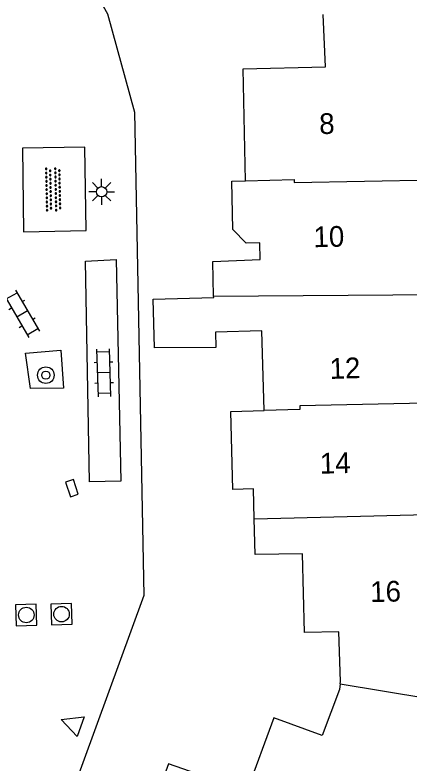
# Model space of a CAD drawing. Extents: x 131000 to 133013, y 393000 to 396501.
# Drawn here: x 131775.83 to 131794.87, y 395401.13 to 395437.26 of the extents above; entities that cross this region are included whole.
import ezdxf

# ---------------------------------------------------------------- set-up
doc = ezdxf.new("R2010")
doc.units = 0
for name, color, linetype in [('gg-anno-huisnummerreeks BGT', 7, 'Continuous'), ('gg-bbg-hoofdgebouw', 7, 'Continuous'), ('gg-bbg-tussenscheiding', 7, 'Continuous'), ('gg-knt-verharding', 7, 'Continuous'), ('gg-knt-verharding nz', 7, 'Continuous'), ('gt-symb-boom', 7, 'Continuous'), ('gt-symb-klinker verharding', 7, 'Continuous'), ('gt-symb-kolk', 7, 'Continuous'), ('gt-symb-lichtmast', 7, 'Continuous'), ('gt-symb-overige verharding', 7, 'Continuous'), ('gt-symb-rioolschacht', 7, 'Continuous'), ('gt-symb-waterafsluiter', 7, 'Continuous')]:
    doc.layers.add(name, color=color, linetype=linetype)

# ---------------------------------------------------------------- blocks, each defined once
blk = doc.blocks.new('gt0-BOOM')
at = {"layer": 'gt-symb-boom'}
for radius in [0.4, 0.2]:
    blk.add_circle((0, 0), radius, dxfattribs=at)
blk = doc.blocks.new('gt0-KL1')
at = {"layer": 'gt-symb-klinker verharding'}
for p, q in [((-0.5, 0.3), (-0.5, 0.45)), ((0.5, 0.3), (0.5, 0.45)), ((-1.15, 0.3), (1.15, 0.3)), ((-1, -0.3), (-1, 0.3)), ((0, -0.3), (0, 0.3)), ((1, -0.3), (1, 0.3)), ((-1.15, -0.3), (1.15, -0.3)), ((-0.5, -0.45), (-0.5, -0.3)), ((0.5, -0.45), (0.5, -0.3))]:
    blk.add_line(p, q, dxfattribs=at)
blk = doc.blocks.new('gt0-LMAST')
at = {"layer": 'gt-symb-lichtmast'}
for p, q in [((-0.182, 0.173), (-0.447, 0.438)), ((-0.005, 0.246), (-0.005, 0.621)), ((0.172, 0.173), (0.437, 0.438)), ((-0.255, -0.004), (-0.63, -0.004)), ((-0.182, -0.181), (-0.447, -0.446)), ((-0.005, -0.254), (-0.005, -0.629)), ((0.437, -0.446), (0.172, -0.181)), ((0.245, -0.004), (0.62, -0.004))]:
    blk.add_line(p, q, dxfattribs=at)
blk.add_circle((-0.005, -0.004), 0.25, dxfattribs=at)
blk = doc.blocks.new('gt0-OVH')
at = {"layer": 'gt-symb-overige verharding'}
for points in [[(-0.972, 0.298), (-0.967, 0.308), (-0.965, 0.319), (-0.966, 0.33), (-0.971, 0.34), (-0.978, 0.348), (-0.988, 0.353), (-0.999, 0.355), (-1.01, 0.354), (-1.02, 0.349), (-1.028, 0.342), (-1.033, 0.332), (-1.035, 0.321), (-1.034, 0.31), (-1.029, 0.3), (-1.022, 0.292), (-1.012, 0.287), (-1.001, 0.285), (-0.99, 0.286), (-0.98, 0.291)], [(-0.872, 0.106), (-0.867, 0.116), (-0.865, 0.126), (-0.866, 0.137), (-0.871, 0.147), (-0.878, 0.156), (-0.888, 0.161), (-0.899, 0.163), (-0.91, 0.162), (-0.92, 0.157), (-0.928, 0.15), (-0.933, 0.14), (-0.935, 0.129), (-0.934, 0.118), (-0.929, 0.108), (-0.922, 0.1), (-0.912, 0.095), (-0.901, 0.092), (-0.89, 0.094), (-0.88, 0.098)], [(-0.772, 0.298), (-0.767, 0.308), (-0.765, 0.319), (-0.766, 0.33), (-0.771, 0.34), (-0.778, 0.348), (-0.788, 0.353), (-0.799, 0.355), (-0.81, 0.354), (-0.82, 0.349), (-0.828, 0.342), (-0.833, 0.332), (-0.835, 0.321), (-0.834, 0.31), (-0.829, 0.3), (-0.822, 0.292), (-0.812, 0.287), (-0.801, 0.285), (-0.79, 0.286), (-0.78, 0.291)], [(-0.672, 0.106), (-0.667, 0.116), (-0.665, 0.126), (-0.666, 0.137), (-0.671, 0.147), (-0.678, 0.156), (-0.688, 0.161), (-0.699, 0.163), (-0.71, 0.162), (-0.72, 0.157), (-0.728, 0.15), (-0.733, 0.14), (-0.735, 0.129), (-0.734, 0.118), (-0.729, 0.108), (-0.722, 0.1), (-0.712, 0.095), (-0.701, 0.092), (-0.69, 0.094), (-0.68, 0.098)], [(-0.572, 0.298), (-0.567, 0.308), (-0.565, 0.319), (-0.566, 0.33), (-0.571, 0.34), (-0.578, 0.348), (-0.588, 0.353), (-0.599, 0.355), (-0.61, 0.354), (-0.62, 0.349), (-0.628, 0.342), (-0.633, 0.332), (-0.635, 0.321), (-0.634, 0.31), (-0.629, 0.3), (-0.622, 0.292), (-0.612, 0.287), (-0.601, 0.285), (-0.59, 0.286), (-0.58, 0.291)], [(-0.472, 0.106), (-0.467, 0.116), (-0.465, 0.126), (-0.466, 0.137), (-0.471, 0.147), (-0.478, 0.156), (-0.488, 0.161), (-0.499, 0.163), (-0.51, 0.162), (-0.52, 0.157), (-0.528, 0.15), (-0.533, 0.14), (-0.535, 0.129), (-0.534, 0.118), (-0.529, 0.108), (-0.522, 0.1), (-0.512, 0.095), (-0.501, 0.092), (-0.49, 0.094), (-0.48, 0.098)], [(-0.372, 0.298), (-0.367, 0.308), (-0.365, 0.319), (-0.366, 0.33), (-0.371, 0.34), (-0.378, 0.348), (-0.388, 0.353), (-0.399, 0.355), (-0.41, 0.354), (-0.42, 0.349), (-0.428, 0.342), (-0.433, 0.332), (-0.435, 0.321), (-0.434, 0.31), (-0.429, 0.3), (-0.422, 0.292), (-0.412, 0.287), (-0.401, 0.285), (-0.39, 0.286), (-0.38, 0.291)], [(-0.272, 0.106), (-0.267, 0.116), (-0.265, 0.126), (-0.266, 0.137), (-0.271, 0.147), (-0.278, 0.156), (-0.288, 0.161), (-0.299, 0.163), (-0.31, 0.162), (-0.32, 0.157), (-0.328, 0.15), (-0.333, 0.14), (-0.335, 0.129), (-0.334, 0.118), (-0.329, 0.108), (-0.322, 0.1), (-0.312, 0.095), (-0.301, 0.092), (-0.29, 0.094), (-0.28, 0.098)], [(-0.172, 0.298), (-0.167, 0.308), (-0.165, 0.319), (-0.166, 0.33), (-0.171, 0.34), (-0.178, 0.348), (-0.188, 0.353), (-0.199, 0.355), (-0.21, 0.354), (-0.22, 0.349), (-0.228, 0.342), (-0.233, 0.332), (-0.235, 0.321), (-0.234, 0.31), (-0.229, 0.3), (-0.222, 0.292), (-0.212, 0.287), (-0.201, 0.285), (-0.19, 0.286), (-0.18, 0.291)], [(-0.072, 0.106), (-0.067, 0.116), (-0.065, 0.126), (-0.066, 0.137), (-0.071, 0.147), (-0.078, 0.156), (-0.088, 0.161), (-0.099, 0.163), (-0.11, 0.162), (-0.12, 0.157), (-0.128, 0.15), (-0.133, 0.14), (-0.135, 0.129), (-0.134, 0.118), (-0.129, 0.108), (-0.122, 0.1), (-0.112, 0.095), (-0.101, 0.092), (-0.09, 0.094), (-0.08, 0.098)], [(0.028, 0.298), (0.033, 0.308), (0.035, 0.319), (0.034, 0.33), (0.029, 0.34), (0.022, 0.348), (0.012, 0.353), (0.001, 0.355), (-0.01, 0.354), (-0.02, 0.349), (-0.028, 0.342), (-0.033, 0.332), (-0.035, 0.321), (-0.034, 0.31), (-0.029, 0.3), (-0.022, 0.292), (-0.012, 0.287), (-0.001, 0.285), (0.01, 0.286), (0.02, 0.291)], [(0.128, 0.106), (0.133, 0.116), (0.135, 0.126), (0.134, 0.137), (0.129, 0.147), (0.122, 0.156), (0.112, 0.161), (0.101, 0.163), (0.09, 0.162), (0.08, 0.157), (0.072, 0.15), (0.067, 0.14), (0.065, 0.129), (0.066, 0.118), (0.071, 0.108), (0.078, 0.1), (0.088, 0.095), (0.099, 0.092), (0.11, 0.094), (0.12, 0.098)], [(0.228, 0.298), (0.233, 0.308), (0.235, 0.319), (0.234, 0.33), (0.229, 0.34), (0.222, 0.348), (0.212, 0.353), (0.201, 0.355), (0.19, 0.354), (0.18, 0.349), (0.172, 0.342), (0.167, 0.332), (0.165, 0.321), (0.166, 0.31), (0.171, 0.3), (0.178, 0.292), (0.188, 0.287), (0.199, 0.285), (0.21, 0.286), (0.22, 0.291)], [(0.328, 0.106), (0.333, 0.116), (0.335, 0.126), (0.334, 0.137), (0.329, 0.147), (0.322, 0.156), (0.312, 0.161), (0.301, 0.163), (0.29, 0.162), (0.28, 0.157), (0.272, 0.15), (0.267, 0.14), (0.265, 0.129), (0.266, 0.118), (0.271, 0.108), (0.278, 0.1), (0.288, 0.095), (0.299, 0.092), (0.31, 0.094), (0.32, 0.098)], [(0.428, 0.298), (0.433, 0.308), (0.435, 0.319), (0.434, 0.33), (0.429, 0.34), (0.422, 0.348), (0.412, 0.353), (0.401, 0.355), (0.39, 0.354), (0.38, 0.349), (0.372, 0.342), (0.367, 0.332), (0.365, 0.321), (0.366, 0.31), (0.371, 0.3), (0.378, 0.292), (0.388, 0.287), (0.399, 0.285), (0.41, 0.286), (0.42, 0.291)], [(0.528, 0.106), (0.533, 0.116), (0.535, 0.126), (0.534, 0.137), (0.529, 0.147), (0.522, 0.156), (0.512, 0.161), (0.501, 0.163), (0.49, 0.162), (0.48, 0.157), (0.472, 0.15), (0.467, 0.14), (0.465, 0.129), (0.466, 0.118), (0.471, 0.108), (0.478, 0.1), (0.488, 0.095), (0.499, 0.092), (0.51, 0.094), (0.52, 0.098)], [(0.628, 0.298), (0.633, 0.308), (0.635, 0.319), (0.634, 0.33), (0.629, 0.34), (0.622, 0.348), (0.612, 0.353), (0.601, 0.355), (0.59, 0.354), (0.58, 0.349), (0.572, 0.342), (0.567, 0.332), (0.565, 0.321), (0.566, 0.31), (0.571, 0.3), (0.578, 0.292), (0.588, 0.287), (0.599, 0.285), (0.61, 0.286), (0.62, 0.291)], [(0.728, 0.106), (0.733, 0.116), (0.735, 0.126), (0.734, 0.137), (0.729, 0.147), (0.722, 0.156), (0.712, 0.161), (0.701, 0.163), (0.69, 0.162), (0.68, 0.157), (0.672, 0.15), (0.667, 0.14), (0.665, 0.129), (0.666, 0.118), (0.671, 0.108), (0.678, 0.1), (0.688, 0.095), (0.699, 0.092), (0.71, 0.094), (0.72, 0.098)], [(0.828, 0.298), (0.833, 0.308), (0.835, 0.319), (0.834, 0.33), (0.829, 0.34), (0.822, 0.348), (0.812, 0.353), (0.801, 0.355), (0.79, 0.354), (0.78, 0.349), (0.772, 0.342), (0.767, 0.332), (0.765, 0.321), (0.766, 0.31), (0.771, 0.3), (0.778, 0.292), (0.788, 0.287), (0.799, 0.285), (0.81, 0.286), (0.82, 0.291)], [(0.928, 0.106), (0.933, 0.116), (0.935, 0.126), (0.934, 0.137), (0.929, 0.147), (0.922, 0.156), (0.912, 0.161), (0.901, 0.163), (0.89, 0.162), (0.88, 0.157), (0.872, 0.15), (0.867, 0.14), (0.865, 0.129), (0.866, 0.118), (0.871, 0.108), (0.878, 0.1), (0.888, 0.095), (0.899, 0.092), (0.91, 0.094), (0.92, 0.098)], [(1.028, 0.298), (1.033, 0.308), (1.035, 0.319), (1.034, 0.33), (1.029, 0.34), (1.022, 0.348), (1.012, 0.353), (1.001, 0.355), (0.99, 0.354), (0.98, 0.349), (0.972, 0.342), (0.967, 0.332), (0.965, 0.321), (0.966, 0.31), (0.971, 0.3), (0.978, 0.292), (0.988, 0.287), (0.999, 0.285), (1.01, 0.286), (1.02, 0.291)], [(-0.972, -0.142), (-0.967, -0.132), (-0.965, -0.121), (-0.966, -0.11), (-0.971, -0.1), (-0.978, -0.092), (-0.988, -0.087), (-0.999, -0.085), (-1.01, -0.086), (-1.02, -0.091), (-1.028, -0.098), (-1.033, -0.108), (-1.035, -0.119), (-1.034, -0.13), (-1.029, -0.14), (-1.022, -0.148), (-1.012, -0.153), (-1.001, -0.155), (-0.99, -0.154), (-0.98, -0.149)], [(-0.872, -0.334), (-0.867, -0.324), (-0.865, -0.314), (-0.866, -0.303), (-0.871, -0.293), (-0.878, -0.284), (-0.888, -0.279), (-0.899, -0.277), (-0.91, -0.278), (-0.92, -0.283), (-0.928, -0.29), (-0.933, -0.3), (-0.935, -0.311), (-0.934, -0.322), (-0.929, -0.332), (-0.922, -0.34), (-0.912, -0.345), (-0.901, -0.348), (-0.89, -0.346), (-0.88, -0.342)], [(-0.772, -0.142), (-0.767, -0.132), (-0.765, -0.121), (-0.766, -0.11), (-0.771, -0.1), (-0.778, -0.092), (-0.788, -0.087), (-0.799, -0.085), (-0.81, -0.086), (-0.82, -0.091), (-0.828, -0.098), (-0.833, -0.108), (-0.835, -0.119), (-0.834, -0.13), (-0.829, -0.14), (-0.822, -0.148), (-0.812, -0.153), (-0.801, -0.155), (-0.79, -0.154), (-0.78, -0.149)], [(-0.672, -0.334), (-0.667, -0.324), (-0.665, -0.314), (-0.666, -0.303), (-0.671, -0.293), (-0.678, -0.284), (-0.688, -0.279), (-0.699, -0.277), (-0.71, -0.278), (-0.72, -0.283), (-0.728, -0.29), (-0.733, -0.3), (-0.735, -0.311), (-0.734, -0.322), (-0.729, -0.332), (-0.722, -0.34), (-0.712, -0.345), (-0.701, -0.348), (-0.69, -0.346), (-0.68, -0.342)], [(-0.572, -0.142), (-0.567, -0.132), (-0.565, -0.121), (-0.566, -0.11), (-0.571, -0.1), (-0.578, -0.092), (-0.588, -0.087), (-0.599, -0.085), (-0.61, -0.086), (-0.62, -0.091), (-0.628, -0.098), (-0.633, -0.108), (-0.635, -0.119), (-0.634, -0.13), (-0.629, -0.14), (-0.622, -0.148), (-0.612, -0.153), (-0.601, -0.155), (-0.59, -0.154), (-0.58, -0.149)], [(-0.472, -0.334), (-0.467, -0.324), (-0.465, -0.314), (-0.466, -0.303), (-0.471, -0.293), (-0.478, -0.284), (-0.488, -0.279), (-0.499, -0.277), (-0.51, -0.278), (-0.52, -0.283), (-0.528, -0.29), (-0.533, -0.3), (-0.535, -0.311), (-0.534, -0.322), (-0.529, -0.332), (-0.522, -0.34), (-0.512, -0.345), (-0.501, -0.348), (-0.49, -0.346), (-0.48, -0.342)], [(-0.372, -0.142), (-0.367, -0.132), (-0.365, -0.121), (-0.366, -0.11), (-0.371, -0.1), (-0.378, -0.092), (-0.388, -0.087), (-0.399, -0.085), (-0.41, -0.086), (-0.42, -0.091), (-0.428, -0.098), (-0.433, -0.108), (-0.435, -0.119), (-0.434, -0.13), (-0.429, -0.14), (-0.422, -0.148), (-0.412, -0.153), (-0.401, -0.155), (-0.39, -0.154), (-0.38, -0.149)], [(-0.272, -0.334), (-0.267, -0.324), (-0.265, -0.314), (-0.266, -0.303), (-0.271, -0.293), (-0.278, -0.284), (-0.288, -0.279), (-0.299, -0.277), (-0.31, -0.278), (-0.32, -0.283), (-0.328, -0.29), (-0.333, -0.3), (-0.335, -0.311), (-0.334, -0.322), (-0.329, -0.332), (-0.322, -0.34), (-0.312, -0.345), (-0.301, -0.348), (-0.29, -0.346), (-0.28, -0.342)], [(-0.172, -0.142), (-0.167, -0.132), (-0.165, -0.121), (-0.166, -0.11), (-0.171, -0.1), (-0.178, -0.092), (-0.188, -0.087), (-0.199, -0.085), (-0.21, -0.086), (-0.22, -0.091), (-0.228, -0.098), (-0.233, -0.108), (-0.235, -0.119), (-0.234, -0.13), (-0.229, -0.14), (-0.222, -0.148), (-0.212, -0.153), (-0.201, -0.155), (-0.19, -0.154), (-0.18, -0.149)], [(-0.072, -0.334), (-0.067, -0.324), (-0.065, -0.314), (-0.066, -0.303), (-0.071, -0.293), (-0.078, -0.284), (-0.088, -0.279), (-0.099, -0.277), (-0.11, -0.278), (-0.12, -0.283), (-0.128, -0.29), (-0.133, -0.3), (-0.135, -0.311), (-0.134, -0.322), (-0.129, -0.332), (-0.122, -0.34), (-0.112, -0.345), (-0.101, -0.348), (-0.09, -0.346), (-0.08, -0.342)], [(0.028, -0.142), (0.033, -0.132), (0.035, -0.121), (0.034, -0.11), (0.029, -0.1), (0.022, -0.092), (0.012, -0.087), (0.001, -0.085), (-0.01, -0.086), (-0.02, -0.091), (-0.028, -0.098), (-0.033, -0.108), (-0.035, -0.119), (-0.034, -0.13), (-0.029, -0.14), (-0.022, -0.148), (-0.012, -0.153), (-0.001, -0.155), (0.01, -0.154), (0.02, -0.149)], [(0.128, -0.334), (0.133, -0.324), (0.135, -0.314), (0.134, -0.303), (0.129, -0.293), (0.122, -0.284), (0.112, -0.279), (0.101, -0.277), (0.09, -0.278), (0.08, -0.283), (0.072, -0.29), (0.067, -0.3), (0.065, -0.311), (0.066, -0.322), (0.071, -0.332), (0.078, -0.34), (0.088, -0.345), (0.099, -0.348), (0.11, -0.346), (0.12, -0.342)], [(0.228, -0.142), (0.233, -0.132), (0.235, -0.121), (0.234, -0.11), (0.229, -0.1), (0.222, -0.092), (0.212, -0.087), (0.201, -0.085), (0.19, -0.086), (0.18, -0.091), (0.172, -0.098), (0.167, -0.108), (0.165, -0.119), (0.166, -0.13), (0.171, -0.14), (0.178, -0.148), (0.188, -0.153), (0.199, -0.155), (0.21, -0.154), (0.22, -0.149)], [(0.328, -0.334), (0.333, -0.324), (0.335, -0.314), (0.334, -0.303), (0.329, -0.293), (0.322, -0.284), (0.312, -0.279), (0.301, -0.277), (0.29, -0.278), (0.28, -0.283), (0.272, -0.29), (0.267, -0.3), (0.265, -0.311), (0.266, -0.322), (0.271, -0.332), (0.278, -0.34), (0.288, -0.345), (0.299, -0.348), (0.31, -0.346), (0.32, -0.342)], [(0.428, -0.142), (0.433, -0.132), (0.435, -0.121), (0.434, -0.11), (0.429, -0.1), (0.422, -0.092), (0.412, -0.087), (0.401, -0.085), (0.39, -0.086), (0.38, -0.091), (0.372, -0.098), (0.367, -0.108), (0.365, -0.119), (0.366, -0.13), (0.371, -0.14), (0.378, -0.148), (0.388, -0.153), (0.399, -0.155), (0.41, -0.154), (0.42, -0.149)], [(0.528, -0.334), (0.533, -0.324), (0.535, -0.314), (0.534, -0.303), (0.529, -0.293), (0.522, -0.284), (0.512, -0.279), (0.501, -0.277), (0.49, -0.278), (0.48, -0.283), (0.472, -0.29), (0.467, -0.3), (0.465, -0.311), (0.466, -0.322), (0.471, -0.332), (0.478, -0.34), (0.488, -0.345), (0.499, -0.348), (0.51, -0.346), (0.52, -0.342)], [(0.628, -0.142), (0.633, -0.132), (0.635, -0.121), (0.634, -0.11), (0.629, -0.1), (0.622, -0.092), (0.612, -0.087), (0.601, -0.085), (0.59, -0.086), (0.58, -0.091), (0.572, -0.098), (0.567, -0.108), (0.565, -0.119), (0.566, -0.13), (0.571, -0.14), (0.578, -0.148), (0.588, -0.153), (0.599, -0.155), (0.61, -0.154), (0.62, -0.149)], [(0.728, -0.334), (0.733, -0.324), (0.735, -0.314), (0.734, -0.303), (0.729, -0.293), (0.722, -0.284), (0.712, -0.279), (0.701, -0.277), (0.69, -0.278), (0.68, -0.283), (0.672, -0.29), (0.667, -0.3), (0.665, -0.311), (0.666, -0.322), (0.671, -0.332), (0.678, -0.34), (0.688, -0.345), (0.699, -0.348), (0.71, -0.346), (0.72, -0.342)], [(0.828, -0.142), (0.833, -0.132), (0.835, -0.121), (0.834, -0.11), (0.829, -0.1), (0.822, -0.092), (0.812, -0.087), (0.801, -0.085), (0.79, -0.086), (0.78, -0.091), (0.772, -0.098), (0.767, -0.108), (0.765, -0.119), (0.766, -0.13), (0.771, -0.14), (0.778, -0.148), (0.788, -0.153), (0.799, -0.155), (0.81, -0.154), (0.82, -0.149)], [(0.928, -0.334), (0.933, -0.324), (0.935, -0.314), (0.934, -0.303), (0.929, -0.293), (0.922, -0.284), (0.912, -0.279), (0.901, -0.277), (0.89, -0.278), (0.88, -0.283), (0.872, -0.29), (0.867, -0.3), (0.865, -0.311), (0.866, -0.322), (0.871, -0.332), (0.878, -0.34), (0.888, -0.345), (0.899, -0.348), (0.91, -0.346), (0.92, -0.342)], [(1.028, -0.142), (1.033, -0.132), (1.035, -0.121), (1.034, -0.11), (1.029, -0.1), (1.022, -0.092), (1.012, -0.087), (1.001, -0.085), (0.99, -0.086), (0.98, -0.091), (0.972, -0.098), (0.967, -0.108), (0.965, -0.119), (0.966, -0.13), (0.971, -0.14), (0.978, -0.148), (0.988, -0.153), (0.999, -0.155), (1.01, -0.154), (1.02, -0.149)]]:
    blk.add_lwpolyline(points, close=True, dxfattribs=at)
blk = doc.blocks.new('gt0-WAFSL')
at = {"layer": 'gt-symb-waterafsluiter'}
for p, q in [((-0.5, -0.333), (0, 0.667)), ((0, 0.667), (0.5, -0.333)), ((0.5, -0.333), (-0.5, -0.333))]:
    blk.add_line(p, q, dxfattribs=at)
blk = doc.blocks.new('gt0-RS')
at = {"layer": 'gt-symb-rioolschacht'}
blk.add_lwpolyline([(-0.5, -0.5), (0.5, -0.5), (0.5, 0.5), (-0.5, 0.5)], close=True, dxfattribs=at)
blk.add_circle((0, 0), 0.375, dxfattribs=at)
blk = doc.blocks.new('gt0-KOLK')
at = {"layer": 'gt-symb-kolk'}
blk.add_lwpolyline([(0, 0), (0.375, 0), (0.375, 0.4), (-0.375, 0.4), (-0.375, 0), (0, 0)], dxfattribs=at)

msp = doc.modelspace()

# ---------------------------------------------------------------- linework, layer by layer
at = {"layer": 'gg-bbg-hoofdgebouw'}
for p, q in [((131785.433, 395423.611), (131785.431, 395423.683)), ((131787.393, 395412.927), (131787.362, 395414.368))]:
    msp.add_line(p, q, dxfattribs=at)
for points in [[(131786.975, 395429.253), (131786.863, 395434.652), (131790.842, 395434.752), (131790.716, 395437.285)], [(131787.657, 395426.256), (131786.997, 395426.243), (131786.354, 395426.9), (131786.305, 395429.239), (131786.975, 395429.253)], [(131785.431, 395423.683), (131785.387, 395425.357), (131787.681, 395425.442), (131787.657, 395426.256)], [(131785.524, 395421.944), (131785.542, 395421.199), (131782.566, 395421.181), (131782.51, 395423.535), (131785.433, 395423.611)], [(131787.869, 395418.16), (131787.753, 395421.999), (131785.524, 395421.944)], [(131787.362, 395414.368), (131786.355, 395414.339), (131786.26, 395418.111), (131787.869, 395418.16)], [(131791.551, 395404.957), (131791.567, 395405.066), (131791.477, 395407.468), (131789.815, 395407.43), (131789.728, 395411.237), (131787.431, 395411.206), (131787.393, 395412.927)], [(131791.551, 395404.957), (131791.51, 395404.679), (131790.681, 395402.466), (131788.34, 395403.324), (131787.035, 395399.771), (131783.258, 395401.101), (131782.692, 395399.551)]]:
    msp.add_lwpolyline(points, dxfattribs=at)
at = {"layer": 'gg-bbg-tussenscheiding'}
for p, q in [((131787.393, 395412.927), (131802.436, 395413.296)), ((131791.551, 395404.957), (131800.189, 395403.524))]:
    msp.add_line(p, q, dxfattribs=at)
for points in [[(131786.975, 395429.253), (131789.32, 395429.32), (131789.32, 395429.17), (131796.12, 395429.29), (131796.12, 395429.15), (131799.988, 395429.272)], [(131785.431, 395423.683), (131796.264, 395423.759), (131800.145, 395423.872)], [(131800.297, 395418.639), (131798.1, 395418.58), (131798.07, 395418.73), (131796.39, 395418.68), (131796.4, 395418.53), (131789.593, 395418.38), (131789.598, 395418.207), (131787.869, 395418.16)]]:
    msp.add_lwpolyline(points, dxfattribs=at)
at = {"layer": 'gg-knt-verharding'}
for points in [[(131777.199, 395442.811), (131780.305, 395437.309), (131781.604, 395432.567), (131782.061, 395409.228), (131771.007, 395378.987)], [(131776.245, 395426.789), (131779.275, 395426.847), (131779.212, 395430.881), (131776.193, 395430.822), (131776.245, 395426.789)], [(131776.347, 395420.927), (131778.047, 395421.077), (131778.171, 395419.233), (131776.583, 395419.216), (131776.347, 395420.927)]]:
    msp.add_lwpolyline(points, dxfattribs=at)
at = {"layer": 'gg-knt-verharding nz'}
msp.add_lwpolyline([(131779.243, 395425.374), (131780.717, 395425.447), (131780.94, 395414.75), (131779.44, 395414.718), (131779.243, 395425.374)], dxfattribs=at)

# ---------------------------------------------------------------- block references
at = {"layer": 'gt-symb-boom'}
msp.add_blockref('gt0-BOOM', (131777.324, 395419.865), dxfattribs=at)
at = {"layer": 'gt-symb-klinker verharding'}
for p, rotation in [((131776.176, 395422.831), -59.79306598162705), ((131780.128, 395419.981), 91.71835800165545)]:
    msp.add_blockref('gt0-KL1', p, dxfattribs=dict(at, rotation=rotation))
at = {"layer": 'gt-symb-kolk', "rotation": 108.41683444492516}
msp.add_blockref('gt0-KOLK', (131778.772, 395414.468), dxfattribs=at)
at = {"layer": 'gt-symb-lichtmast'}
msp.add_blockref('gt0-LMAST', (131780.025, 395428.724), dxfattribs=at)
at = {"layer": 'gt-symb-overige verharding', "rotation": 91.20303454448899}
msp.add_blockref('gt0-OVH', (131777.682, 395428.832), dxfattribs=at)
at = {"layer": 'gt-symb-rioolschacht'}
for p, rotation in [((131776.381, 395408.283), 91.83467292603), ((131778.082, 395408.324), 91.48935472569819)]:
    msp.add_blockref('gt0-RS', p, dxfattribs=dict(at, rotation=rotation))
at = {"layer": 'gt-symb-waterafsluiter', "rotation": 69.87983420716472}
msp.add_blockref('gt0-WAFSL', (131778.699, 395403.003), dxfattribs=at)

# ---------------------------------------------------------------- texts
at = {"layer": 'gg-anno-huisnummerreeks BGT'}
for s, rotation, p in [('8', 1.2, (131790.541, 395431.505)), ('10', 1.2, (131790.265, 395426.041)), ('12', 1.7, (131791.047, 395419.68)), ('14', 1.2, (131790.57, 395415.106)), ('16', 1.3, (131793.005, 395408.904))]:
    msp.add_text(s, height=1, rotation=rotation, dxfattribs=at).set_placement(p)

doc.saveas('drawing.dxf')
